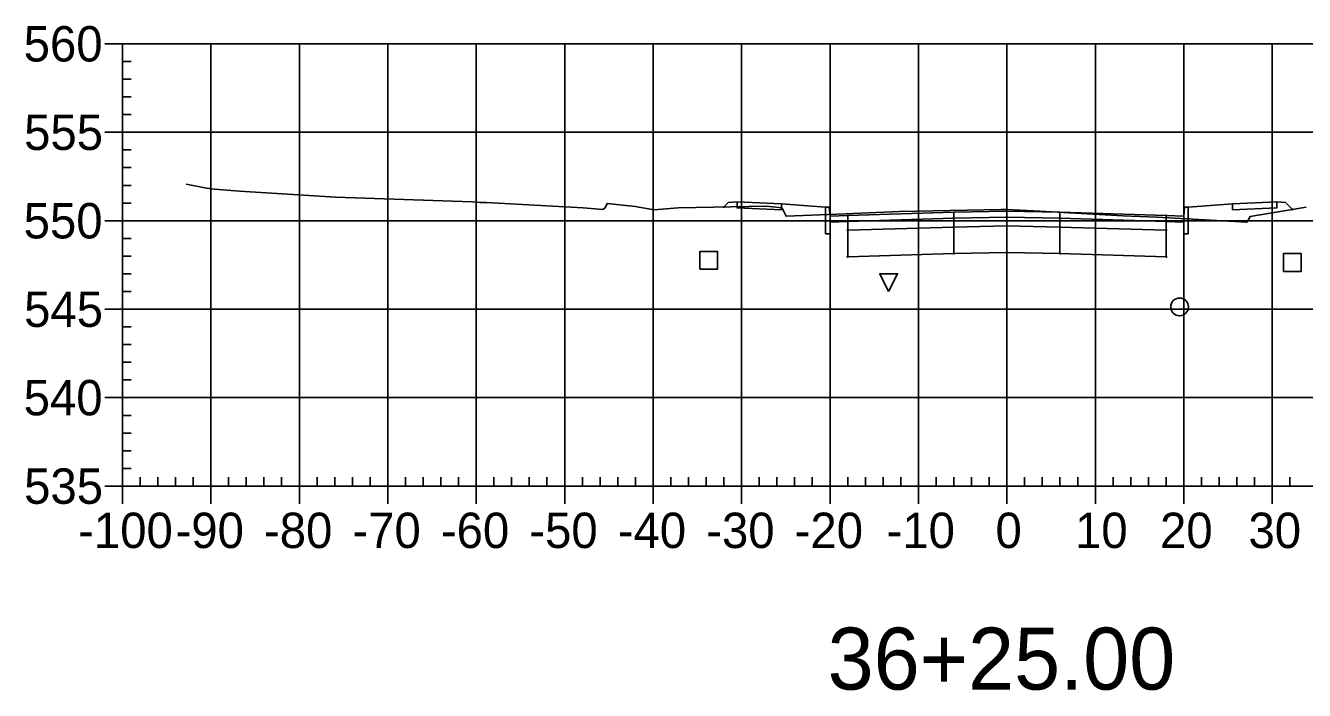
# Model space of a CAD drawing. Extents: x 704834 to 709892, y 372981 to 377533.
# Drawn here: x 709119 to 709263.5, y 376847.7 to 376922.9 of the extents above; entities that cross this region are included whole.
import ezdxf

# ---------------------------------------------------------------- set-up
doc = ezdxf.new("R2010")
doc.units = 0
for name, color, linetype in [('1', 7, 'Continuous'), ('10', 7, 'Continuous'), ('13', 7, 'Continuous'), ('14', 7, 'Continuous'), ('4', 7, 'Continuous'), ('57', 7, 'Continuous'), ('Default_Xsect', 7, 'Continuous'), ('Existing', 7, 'Continuous')]:
    doc.layers.add(name, color=color, linetype=linetype)

msp = doc.modelspace()

# ---------------------------------------------------------------- linework, layer by layer
for points in [[(709198.41, 376902.9), (709197.89, 376902.37)], [(709199.41, 376902.94), (709198.41, 376902.9)], [(709209.41, 376902.34), (709204.41, 376902.74)], [(709250.41, 376902.34), (709255.41, 376902.74)], [(709260.41, 376902.94), (709261.41, 376902.9)], [(709261.41, 376902.9), (709262.21, 376902.1)]]:
    msp.add_lwpolyline(points)
for points in [[(709204.41, 376902.74), (709199.41, 376902.94), (709199.41, 376902.27), (709204.41, 376902.07)], [(709209.91, 376901.34), (709209.83, 376902.34), (709209.41, 376902.34), (709209.41, 376899.34), (709209.91, 376899.34)], [(709223.91, 376901.78), (709211.91, 376901.42), (709211.91, 376900.75), (709223.91, 376901.11)], [(709229.91, 376901.9), (709223.91, 376901.78), (709223.91, 376901.11), (709229.91, 376901.23)], [(709229.91, 376901.23), (709235.91, 376901.11), (709235.91, 376901.78), (709229.91, 376901.9)], [(709235.91, 376901.11), (709247.91, 376900.75), (709247.91, 376901.42), (709235.91, 376901.78)], [(709249.91, 376899.34), (709250.41, 376899.34), (709250.41, 376902.34), (709250, 376902.34), (709249.91, 376901.34)], [(709255.41, 376902.07), (709260.41, 376902.27), (709260.41, 376902.94), (709255.41, 376902.74)], [(709211.91, 376901.42), (709209.91, 376901.34), (709209.91, 376900.67), (709211.91, 376900.75)], [(709223.91, 376901.11), (709211.91, 376900.75), (709211.91, 376899.75), (709223.91, 376900.11)], [(709223.91, 376900.11), (709211.91, 376899.75), (709211.91, 376896.75), (709223.91, 376897.11)], [(709223.86, 376901.06), (709223.96, 376901.06), (709223.96, 376901.16), (709223.86, 376901.16)], [(709223.86, 376900.06), (709223.96, 376900.06), (709223.96, 376900.16), (709223.86, 376900.16)], [(709229.91, 376901.23), (709223.91, 376901.11), (709223.91, 376900.11), (709229.91, 376900.23)], [(709229.91, 376900.23), (709223.91, 376900.11), (709223.91, 376897.11), (709229.91, 376897.23)], [(709229.86, 376901.18), (709229.96, 376901.18), (709229.96, 376901.28), (709229.86, 376901.28)], [(709229.86, 376900.18), (709229.96, 376900.18), (709229.96, 376900.28), (709229.86, 376900.28)], [(709229.91, 376900.23), (709235.91, 376900.11), (709235.91, 376901.11), (709229.91, 376901.23)], [(709229.91, 376897.23), (709235.91, 376897.11), (709235.91, 376900.11), (709229.91, 376900.23)], [(709235.86, 376901.06), (709235.96, 376901.06), (709235.96, 376901.16), (709235.86, 376901.16)], [(709235.86, 376900.06), (709235.96, 376900.06), (709235.96, 376900.16), (709235.86, 376900.16)], [(709235.91, 376900.11), (709247.91, 376899.75), (709247.91, 376900.75), (709235.91, 376901.11)], [(709235.91, 376897.11), (709247.91, 376896.75), (709247.91, 376899.75), (709235.91, 376900.11)], [(709247.91, 376900.75), (709249.91, 376900.67), (709249.91, 376901.34), (709247.91, 376901.42)], [(709211.86, 376899.7), (709211.96, 376899.7), (709211.96, 376899.8), (709211.86, 376899.8)], [(709247.86, 376899.7), (709247.96, 376899.7), (709247.96, 376899.8), (709247.86, 376899.8)], [(709229.86, 376897.18), (709229.96, 376897.18), (709229.96, 376897.28), (709229.86, 376897.28)], [(709211.86, 376896.7), (709211.96, 376896.7), (709211.96, 376896.8), (709211.86, 376896.8)], [(709223.86, 376897.06), (709223.96, 376897.06), (709223.96, 376897.16), (709223.86, 376897.16)], [(709235.86, 376897.06), (709235.96, 376897.06), (709235.96, 376897.16), (709235.86, 376897.16)], [(709247.86, 376896.7), (709247.96, 376896.7), (709247.96, 376896.8), (709247.86, 376896.8)]]:
    msp.add_lwpolyline(points, close=True)
at = {"layer": '1'}
msp.add_lwpolyline([(709216.54, 376892.83), (709215.54, 376894.83), (709217.54, 376894.83)], close=True, dxfattribs=at)
at = {"layer": '10'}
msp.add_lwpolyline([(709195.2, 376895.35), (709197.2, 376895.35), (709197.2, 376897.35), (709195.2, 376897.35)], close=True, dxfattribs=at)
at = {"layer": '13'}
msp.add_circle((709249.43, 376891.08), 1, dxfattribs=at)
at = {"layer": '14'}
for points in [[(709197.89, 376902.37), (709197.89, 376902.42), (709197.89, 376902.37), (709197.84, 376902.37), (709197.89, 376902.37), (709197.89, 376902.32), (709197.89, 376902.37), (709197.94, 376902.37)], [(709229.91, 376901.9), (709229.91, 376901.95), (709229.91, 376901.9), (709229.86, 376901.9), (709229.91, 376901.9), (709229.91, 376901.85), (709229.91, 376901.9), (709229.96, 376901.9)], [(709262.21, 376902.1), (709262.21, 376902.15), (709262.21, 376902.1), (709262.16, 376902.1), (709262.21, 376902.1), (709262.21, 376902.05), (709262.21, 376902.1), (709262.26, 376902.1)], [(709211.91, 376901.42), (709211.91, 376901.47), (709211.91, 376901.42), (709211.86, 376901.42), (709211.91, 376901.42), (709211.91, 376901.37), (709211.91, 376901.42), (709211.96, 376901.42)], [(709247.91, 376901.42), (709247.91, 376901.47), (709247.91, 376901.42), (709247.86, 376901.42), (709247.91, 376901.42), (709247.91, 376901.37), (709247.91, 376901.42), (709247.96, 376901.42)]]:
    msp.add_lwpolyline(points, dxfattribs=at)
at = {"layer": '4'}
msp.add_lwpolyline([(709261.18, 376895.1), (709263.18, 376895.1), (709263.18, 376897.1), (709261.18, 376897.1)], close=True, dxfattribs=at)
at = {"layer": '57'}
for p, q in [((709127.91, 376920.82), (709129.91, 376920.82)), ((709129.91, 376920.82), (709329.91, 376920.82)), ((709129.91, 376870.82), (709129.91, 376920.82)), ((709129.91, 376870.82), (709129.91, 376920.82)), ((709139.91, 376870.82), (709139.91, 376920.82)), ((709149.91, 376870.82), (709149.91, 376920.82)), ((709159.91, 376870.82), (709159.91, 376920.82)), ((709169.91, 376870.82), (709169.91, 376920.82)), ((709179.91, 376870.82), (709179.91, 376920.82)), ((709189.91, 376870.82), (709189.91, 376920.82)), ((709199.91, 376870.82), (709199.91, 376920.82)), ((709209.91, 376870.82), (709209.91, 376920.82)), ((709219.91, 376870.82), (709219.91, 376920.82)), ((709229.91, 376870.82), (709229.91, 376920.82)), ((709239.91, 376870.82), (709239.91, 376920.82)), ((709249.91, 376870.82), (709249.91, 376920.82)), ((709259.91, 376870.82), (709259.91, 376920.82)), ((709129.91, 376918.82), (709130.91, 376918.82)), ((709129.91, 376916.82), (709130.91, 376916.82)), ((709129.91, 376914.82), (709130.91, 376914.82)), ((709129.91, 376912.82), (709130.91, 376912.82)), ((709127.91, 376910.82), (709129.91, 376910.82)), ((709129.91, 376910.82), (709329.91, 376910.82)), ((709129.91, 376908.82), (709130.91, 376908.82)), ((709129.91, 376906.82), (709130.91, 376906.82)), ((709129.91, 376904.82), (709130.91, 376904.82)), ((709129.91, 376902.82), (709130.91, 376902.82)), ((709127.91, 376900.82), (709129.91, 376900.82)), ((709129.91, 376900.82), (709329.91, 376900.82)), ((709129.91, 376898.82), (709130.91, 376898.82)), ((709129.91, 376896.82), (709130.91, 376896.82)), ((709129.91, 376894.82), (709130.91, 376894.82)), ((709129.91, 376892.82), (709130.91, 376892.82)), ((709127.91, 376890.82), (709129.91, 376890.82)), ((709129.91, 376890.82), (709329.91, 376890.82)), ((709129.91, 376888.82), (709130.91, 376888.82)), ((709129.91, 376886.82), (709130.91, 376886.82)), ((709129.91, 376884.82), (709130.91, 376884.82)), ((709129.91, 376882.82), (709130.91, 376882.82)), ((709127.91, 376880.82), (709129.91, 376880.82)), ((709129.91, 376880.82), (709329.91, 376880.82)), ((709129.91, 376878.82), (709130.91, 376878.82)), ((709129.91, 376876.82), (709130.91, 376876.82)), ((709129.91, 376874.82), (709130.91, 376874.82)), ((709129.91, 376872.82), (709130.91, 376872.82)), ((709131.91, 376870.82), (709131.91, 376871.82)), ((709133.91, 376870.82), (709133.91, 376871.82)), ((709135.91, 376870.82), (709135.91, 376871.82)), ((709137.91, 376870.82), (709137.91, 376871.82)), ((709141.91, 376870.82), (709141.91, 376871.82)), ((709143.91, 376870.82), (709143.91, 376871.82)), ((709145.91, 376870.82), (709145.91, 376871.82)), ((709147.91, 376870.82), (709147.91, 376871.82)), ((709151.91, 376870.82), (709151.91, 376871.82)), ((709153.91, 376870.82), (709153.91, 376871.82)), ((709155.91, 376870.82), (709155.91, 376871.82)), ((709157.91, 376870.82), (709157.91, 376871.82)), ((709161.91, 376870.82), (709161.91, 376871.82)), ((709163.91, 376870.82), (709163.91, 376871.82)), ((709165.91, 376870.82), (709165.91, 376871.82)), ((709167.91, 376870.82), (709167.91, 376871.82)), ((709171.91, 376870.82), (709171.91, 376871.82)), ((709173.91, 376870.82), (709173.91, 376871.82)), ((709175.91, 376870.82), (709175.91, 376871.82)), ((709177.91, 376870.82), (709177.91, 376871.82)), ((709181.91, 376870.82), (709181.91, 376871.82)), ((709183.91, 376870.82), (709183.91, 376871.82)), ((709185.91, 376870.82), (709185.91, 376871.82)), ((709187.91, 376870.82), (709187.91, 376871.82)), ((709191.91, 376870.82), (709191.91, 376871.82)), ((709193.91, 376870.82), (709193.91, 376871.82)), ((709195.91, 376870.82), (709195.91, 376871.82)), ((709197.91, 376870.82), (709197.91, 376871.82)), ((709201.91, 376870.82), (709201.91, 376871.82)), ((709203.91, 376870.82), (709203.91, 376871.82)), ((709205.91, 376870.82), (709205.91, 376871.82)), ((709207.91, 376870.82), (709207.91, 376871.82)), ((709211.91, 376870.82), (709211.91, 376871.82)), ((709213.91, 376870.82), (709213.91, 376871.82)), ((709215.91, 376870.82), (709215.91, 376871.82)), ((709217.91, 376870.82), (709217.91, 376871.82)), ((709221.91, 376870.82), (709221.91, 376871.82)), ((709223.91, 376870.82), (709223.91, 376871.82)), ((709225.91, 376870.82), (709225.91, 376871.82)), ((709227.91, 376870.82), (709227.91, 376871.82)), ((709231.91, 376870.82), (709231.91, 376871.82)), ((709233.91, 376870.82), (709233.91, 376871.82)), ((709235.91, 376870.82), (709235.91, 376871.82)), ((709237.91, 376870.82), (709237.91, 376871.82)), ((709241.91, 376870.82), (709241.91, 376871.82)), ((709243.91, 376870.82), (709243.91, 376871.82)), ((709245.91, 376870.82), (709245.91, 376871.82)), ((709247.91, 376870.82), (709247.91, 376871.82)), ((709251.91, 376870.82), (709251.91, 376871.82)), ((709253.91, 376870.82), (709253.91, 376871.82)), ((709255.91, 376870.82), (709255.91, 376871.82)), ((709257.91, 376870.82), (709257.91, 376871.82)), ((709261.91, 376870.82), (709261.91, 376871.82)), ((709127.91, 376870.82), (709129.91, 376870.82)), ((709129.91, 376870.82), (709329.91, 376870.82)), ((709129.91, 376870.82), (709329.91, 376870.82)), ((709129.91, 376868.82), (709129.91, 376870.82)), ((709139.91, 376868.82), (709139.91, 376870.82)), ((709149.91, 376868.82), (709149.91, 376870.82)), ((709159.91, 376868.82), (709159.91, 376870.82)), ((709169.91, 376868.82), (709169.91, 376870.82)), ((709179.91, 376868.82), (709179.91, 376870.82)), ((709189.91, 376868.82), (709189.91, 376870.82)), ((709199.91, 376868.82), (709199.91, 376870.82)), ((709209.91, 376868.82), (709209.91, 376870.82)), ((709219.91, 376868.82), (709219.91, 376870.82)), ((709229.91, 376868.82), (709229.91, 376870.82)), ((709239.91, 376868.82), (709239.91, 376870.82)), ((709249.91, 376868.82), (709249.91, 376870.82)), ((709259.91, 376868.82), (709259.91, 376870.82))]:
    msp.add_line(p, q, dxfattribs=at)
at = {"layer": 'Default_Xsect'}
msp.add_lwpolyline([(709197.89, 376902.37), (709198.41, 376902.9), (709199.41, 376902.94), (709204.41, 376902.74), (709209.41, 376902.34), (709209.83, 376902.34), (709209.91, 376901.34), (709211.91, 376901.42), (709223.91, 376901.78), (709229.91, 376901.9), (709235.91, 376901.78), (709247.91, 376901.42), (709249.91, 376901.34), (709250, 376902.34), (709250.41, 376902.34), (709255.41, 376902.74), (709260.41, 376902.94), (709261.41, 376902.9), (709262.21, 376902.1)], dxfattribs=at)
at = {"layer": 'Existing'}
msp.add_lwpolyline([(709137.12, 376904.94), (709139.42, 376904.52), (709140.31, 376904.38), (709143.14, 376904.17), (709154, 376903.5), (709169.44, 376902.95), (709170.37, 376902.9), (709171.04, 376902.87), (709182.01, 376902.27), (709184.21, 376902.1), (709184.47, 376902.29), (709184.71, 376902.78), (709187.89, 376902.43), (709190.04, 376902.07), (709192.75, 376902.29), (709202.71, 376902.45), (709204.47, 376902.28), (709204.57, 376902.08), (709204.94, 376901.33), (709211.62, 376901.61), (709217.76, 376901.88), (709229.24, 376902.08), (709229.88, 376902.1), (709232.95, 376901.94), (709243.01, 376901.39), (709246.86, 376901.24), (709257.04, 376900.64), (709257.18, 376900.87), (709257.41, 376901.29), (709263.76, 376902.36)], dxfattribs=at)

# ---------------------------------------------------------------- texts
at = {"layer": '1'}
msp.add_text('36+25.00', height=7, dxfattribs=at).set_placement((709209.64, 376847.82))
at = {"layer": '14'}
for p in [(709199.38, 376902.89), (709199.38, 376902.22), (709204.38, 376902.02), (709255.38, 376902.02), (709260.38, 376902.89), (709260.38, 376902.22)]:
    msp.add_text('+', height=0.1, dxfattribs=at).set_placement(p)
at = {"layer": '57'}
for s, p in [('560', (709118.74, 376918.82)), ('555', (709118.79, 376908.82)), ('550', (709118.74, 376898.82)), ('545', (709118.79, 376888.82)), ('540', (709118.74, 376878.82)), ('535', (709118.79, 376868.82)), ('-100', (709124.9, 376863.82)), ('-90', (709135.91, 376863.82)), ('-80', (709145.91, 376863.82)), ('-70', (709155.91, 376863.82)), ('-60', (709165.91, 376863.82)), ('-50', (709175.91, 376863.82)), ('-40', (709185.91, 376863.82)), ('-30', (709195.91, 376863.82)), ('-20', (709205.91, 376863.82)), ('-10', (709216.3, 376863.82)), ('0', (709228.62, 376863.82)), ('10', (709237.61, 376863.82)), ('20', (709247.22, 376863.82)), ('30', (709257.22, 376863.82))]:
    msp.add_text(s, height=4, dxfattribs=at).set_placement(p)

doc.saveas('drawing.dxf')
